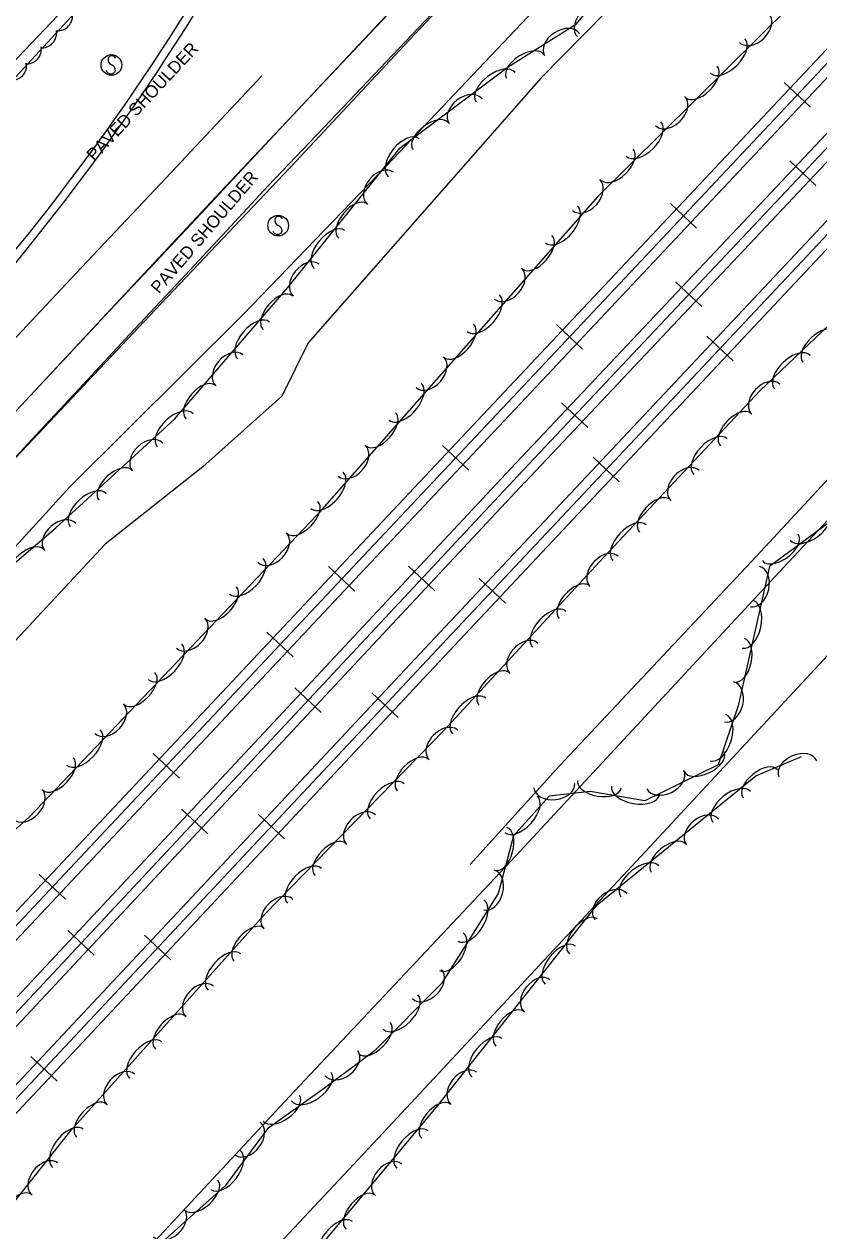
# Model space of a CAD drawing. Extents: x 978516 to 993312, y 1836504 to 1846212.
# Drawn here: x 991957.3 to 992148.6, y 1838868.8 to 1839159.2 of the extents above; entities that cross this region are included whole.
import ezdxf

# ---------------------------------------------------------------- set-up
doc = ezdxf.new("R2010")
doc.units = 0
for name, color, linetype in [('R_MOT Stage 1 Widening', 7, 'Continuous'), ('S_EDGE_PAVEMENT', 7, 'Continuous'), ('S_PAVEMENT_CROWN', 7, 'Continuous'), ('S_RAILROAD', 7, 'Continuous'), ('S_SHOULDER', 7, 'Continuous'), ('S_SHOULDER_ANNOT', 7, 'Continuous'), ('S_SIGN', 7, 'Continuous'), ('S_STREAM', 7, 'Continuous'), ('S_TREE', 7, 'Continuous')]:
    doc.layers.add(name, color=color, linetype=linetype)

msp = doc.modelspace()

# ---------------------------------------------------------------- linework, layer by layer
at = {"layer": 'R_MOT Stage 1 Widening'}
for radius in [559.96, 561.96]:
    msp.add_arc((991521.44, 1839458.87), radius, 316.9104, 329.6023, dxfattribs=at)
at = {"layer": 'S_EDGE_PAVEMENT'}
for points in [[(992656.99, 1839543.83), (992635.44, 1839519.78), (992605.8, 1839489.34), (992560.92, 1839443.03), (992517.54, 1839397.61), (992467.5, 1839344.13), (992430.28, 1839305.99), (992370.24, 1839240.83), (992334, 1839203), (992283.93, 1839150.12), (992239.51, 1839101.59), (992184.86, 1839044.79), (992151.93, 1839008.51), (992106.92, 1838960.09), (992043.74, 1838892.4), (991975.88, 1838819.94), (991904.78, 1838744.78), (991871.79, 1838709.82)], [(991746.04, 1838843.49), (991777.58, 1838876.78), (991812.47, 1838913.72), (991845.22, 1838948.85), (991872.6, 1838977.82), (991918.93, 1839027.28), (991954.43, 1839065.03), (991978.19, 1839090.59), (992004.6, 1839118.77), (992039.18, 1839155.47), (992069.66, 1839187.73), (992097.22, 1839217.28), (992125.95, 1839247.95), (992156.55, 1839280.23)], [(991858.22, 1838725.78), (991887.39, 1838757.16), (991937.59, 1838812.42), (991983.49, 1838860.63), (992021.14, 1838901.05), (992075.69, 1838959), (992140.11, 1839028.39), (992193.82, 1839085.75), (992232.01, 1839125.93), (992284.38, 1839180.18)], [(992057.28, 1839174.9), (992040.3, 1839156.77), (992025.56, 1839140.99), (992010.81, 1839125.2), (991999.84, 1839113.52), (991988.87, 1839101.83), (991977.91, 1839090.14), (991966.94, 1839078.45), (991955.43, 1839066.14)]]:
    msp.add_lwpolyline(points, dxfattribs=at)
at = {"layer": 'S_PAVEMENT_CROWN'}
msp.add_lwpolyline([(992014.54, 1839146.75), (992002.2, 1839133.53), (991991.42, 1839122.09), (991980.65, 1839110.66), (991969.88, 1839099.22), (991959.1, 1839087.78), (991947.83, 1839075.72)], dxfattribs=at)
at = {"layer": 'S_RAILROAD'}
for p, q in [((992146.61, 1839139.18), (992140.29, 1839145.13)), ((992141.75, 1839143.75), (992141.82, 1839143.68)), ((992145.18, 1839140.53), (992145.15, 1839140.55)), ((992141.59, 1839126.25), (992147.9, 1839120.3)), ((992143.02, 1839124.9), (992143.04, 1839124.88)), ((992146.44, 1839121.67), (992146.37, 1839121.74)), ((992119.19, 1839110.05), (992112.87, 1839116)), ((992114.33, 1839114.63), (992114.4, 1839114.56)), ((992117.76, 1839111.4), (992117.73, 1839111.42)), ((992114.15, 1839097.14), (992120.46, 1839091.19)), ((992115.58, 1839095.79), (992115.61, 1839095.76)), ((992119.01, 1839092.56), (992118.93, 1839092.63)), ((992091.77, 1839080.92), (992085.45, 1839086.87)), ((992086.91, 1839085.5), (992086.98, 1839085.43)), ((992127.99, 1839078.13), (992121.67, 1839084.07)), ((992090.34, 1839082.27), (992090.31, 1839082.29)), ((992123.13, 1839082.7), (992123.2, 1839082.63)), ((992126.56, 1839079.48), (992126.53, 1839079.5)), ((992086.71, 1839068.02), (992093.03, 1839062.07)), ((992088.14, 1839066.68), (992088.17, 1839066.65)), ((992091.57, 1839063.45), (992091.49, 1839063.52)), ((992064.35, 1839051.79), (992058.03, 1839057.74)), ((992059.49, 1839056.37), (992059.56, 1839056.3)), ((992100.59, 1839048.98), (992094.27, 1839054.92)), ((992062.92, 1839053.14), (992062.89, 1839053.17)), ((992095.73, 1839053.55), (992095.81, 1839053.48)), ((992099.16, 1839050.33), (992099.14, 1839050.35)), ((992036.93, 1839022.67), (992030.61, 1839028.61)), ((992049.84, 1839028.69), (992056.18, 1839022.77)), ((992032.07, 1839027.24), (992032.15, 1839027.17)), ((992051.28, 1839027.35), (992051.3, 1839027.33)), ((992073.2, 1839019.83), (992066.88, 1839025.77)), ((992035.5, 1839024.01), (992035.47, 1839024.04)), ((992054.72, 1839024.14), (992054.64, 1839024.21)), ((992068.33, 1839024.4), (992068.41, 1839024.33)), ((992071.77, 1839021.18), (992071.74, 1839021.2)), ((992022.09, 1839006.88), (992015.77, 1839012.82)), ((992017.23, 1839011.45), (992017.31, 1839011.38)), ((992020.66, 1839008.22), (992020.64, 1839008.25)), ((992022.53, 1838999.47), (992028.86, 1838993.55)), ((992023.96, 1838998.13), (992023.99, 1838998.1)), ((992047.37, 1838992.32), (992041.05, 1838998.26)), ((992042.51, 1838996.89), (992042.58, 1838996.82)), ((992027.4, 1838994.91), (992027.32, 1838994.98)), ((992045.94, 1838993.67), (992045.91, 1838993.69)), ((991994.7, 1838977.72), (991988.38, 1838983.66)), ((991989.84, 1838982.29), (991989.92, 1838982.22)), ((991993.27, 1838979.07), (991993.25, 1838979.09)), ((991995.21, 1838970.24), (992001.55, 1838964.32)), ((991996.64, 1838968.9), (991996.67, 1838968.88)), ((992020.01, 1838963.14), (992013.68, 1838969.07)), ((992015.14, 1838967.71), (992015.22, 1838967.64)), ((992000.08, 1838965.69), (992000.01, 1838965.76)), ((992018.58, 1838964.48), (992018.55, 1838964.51)), ((991967.31, 1838948.57), (991960.99, 1838954.51)), ((991962.45, 1838953.14), (991962.53, 1838953.07)), ((991965.88, 1838949.91), (991965.86, 1838949.94)), ((991967.89, 1838941.02), (991974.23, 1838935.09)), ((991969.33, 1838939.68), (991969.35, 1838939.65)), ((991992.65, 1838933.96), (991986.32, 1838939.89)), ((991987.78, 1838938.53), (991987.86, 1838938.45)), ((991972.77, 1838936.46), (991972.69, 1838936.53)), ((991991.22, 1838935.3), (991991.19, 1838935.33)), ((991965.28, 1838904.78), (991958.96, 1838910.71)), ((991960.42, 1838909.34), (991960.49, 1838909.27)), ((991963.85, 1838906.12), (991963.83, 1838906.15))]:
    msp.add_line(p, q, dxfattribs=at)
for points in [[(992074.42, 1839052.12), (992191.72, 1839176.58)], [(992076.15, 1839050.49), (992193.45, 1839174.95)], [(992077.85, 1839048.89), (992195.15, 1839173.35)], [(992155.46, 1839158.32), (992030.93, 1839026.03)], [(992157.16, 1839156.72), (992032.63, 1839024.43)], [(992158.89, 1839155.09), (992034.36, 1839022.8)], [(992143.47, 1839142.17), (992143.45, 1839142.15)], [(992164.22, 1839126.43), (992056.19, 1839011.48)], [(992165.93, 1839124.83), (992057.89, 1839009.88)], [(992167.66, 1839123.2), (992059.62, 1839008.25)], [(992144.72, 1839123.25), (992144.74, 1839123.27)], [(992116.05, 1839113.05), (992116.03, 1839113.02)], [(992117.29, 1839094.14), (992117.31, 1839094.16)], [(992088.63, 1839083.92), (992088.61, 1839083.9)], [(992124.85, 1839081.12), (992124.83, 1839081.1)], [(992089.85, 1839065.03), (992089.87, 1839065.05)], [(992061.21, 1839054.79), (992061.19, 1839054.77)], [(991955.67, 1838925.06), (992074.42, 1839052.11)], [(992097.45, 1839051.97), (992097.43, 1839051.95)], [(991957.4, 1838923.44), (992076.15, 1839050.49)], [(991959.11, 1838921.85), (992077.86, 1839048.9)], [(992030.93, 1839026.03), (991891.25, 1838877.35)], [(992033.79, 1839025.66), (992033.77, 1839025.64)], [(992052.99, 1839025.71), (992053.01, 1839025.73)], [(992032.63, 1839024.43), (991892.96, 1838875.75)], [(992034.36, 1839022.8), (991894.69, 1838874.12)], [(992070.06, 1839022.82), (992070.04, 1839022.8)], [(992056.19, 1839011.48), (991932.02, 1838879.06)], [(992057.89, 1839009.88), (991933.72, 1838877.46)], [(992059.62, 1839008.26), (991935.45, 1838875.83)], [(992018.95, 1839009.87), (992018.93, 1839009.85)], [(992025.67, 1838996.49), (992025.69, 1838996.51)], [(992044.23, 1838995.31), (992044.21, 1838995.29)], [(991991.56, 1838980.71), (991991.54, 1838980.69)], [(991998.36, 1838967.26), (991998.38, 1838967.28)], [(992016.87, 1838966.13), (992016.85, 1838966.11)], [(991964.17, 1838951.56), (991964.15, 1838951.54)], [(991971.04, 1838938.03), (991971.06, 1838938.06)], [(991989.5, 1838936.95), (991989.48, 1838936.93)], [(991817.23, 1838774.24), (991957.4, 1838923.44)], [(991818.93, 1838772.64), (991959.11, 1838921.84)], [(991962.14, 1838907.77), (991962.12, 1838907.75)]]:
    msp.add_lwpolyline(points, dxfattribs=at)
at = {"layer": 'S_SHOULDER'}
for points in [[(991749.45, 1838835.42), (991774.88, 1838861.98), (991805.85, 1838895.14), (991839.35, 1838930.19), (991863.5, 1838956.55), (991898.26, 1838993.25), (991927.08, 1839024.83), (991955.45, 1839054.93), (991988.97, 1839090.45), (992022.77, 1839126.13), (992048.8, 1839154), (992080.53, 1839187.74), (992112.17, 1839221.22), (992133.72, 1839244.47), (992175.7, 1839289.23)], [(992063.17, 1839169.86), (992046, 1839151.69), (992031.04, 1839135.97), (992016.09, 1839120.24), (992004.97, 1839108.31), (991993.85, 1839096.38), (991982.74, 1839084.45), (991971.62, 1839072.51), (991960.16, 1839060.22), (991948.71, 1839047.92)]]:
    msp.add_lwpolyline(points, dxfattribs=at)
at = {"layer": 'S_SIGN'}
for centre in [(991978.36, 1839149.33), (992018.49, 1839110.68)]:
    msp.add_circle(centre, 2.49, dxfattribs=at)
for centre, radius, start, end in [((991979.05, 1839150.66), 1.5, 167.1196, 241.9813), ((991978.43, 1839150.6), 0.95, 16.5258, 156.8957), ((991978.21, 1839148.51), 1.28, 204.641, 335.359), ((991977.95, 1839147.99), 1.4, 358.6529, 73.7063), ((992018.56, 1839111.95), 0.95, 16.5258, 156.8957), ((992019.17, 1839112), 1.5, 167.1196, 241.9813), ((992018.07, 1839109.34), 1.4, 358.6529, 73.7063), ((992018.33, 1839109.86), 1.28, 204.641, 335.359)]:
    msp.add_arc(centre, radius, start, end, dxfattribs=at)
at = {"layer": 'S_STREAM'}
for points in [[(991700.05, 1838881.02), (991734.5, 1838916.92), (991772.03, 1838956.04), (991810.22, 1838997.46), (991843.51, 1839029.65), (991884.39, 1839073.09), (991925.68, 1839118.37), (991955.91, 1839151.2), (991987.67, 1839184.68), (992012.96, 1839212.49), (992042.55, 1839244.08), (992058.5, 1839262.12), (992076.63, 1839285.42), (992095.03, 1839307.77), (992120.76, 1839332.49), (992142.44, 1839353.14)], [(992064.69, 1838956.93), (992086.19, 1838980.7), (992133.63, 1839031.17), (992158.46, 1839057.9), (992192.41, 1839093.03), (992229.19, 1839131.36), (992276.46, 1839181.63), (992333.72, 1839244.11), (992378.37, 1839292.32)], [(991762.8, 1838823.65), (991786.25, 1838847.64), (991806.95, 1838873.44), (991829.09, 1838896.3), (991860.49, 1838929.54), (991897.08, 1838971.06), (991932.13, 1839008.16), (991968.33, 1839047.8), (992010.07, 1839089.26), (992044.73, 1839125.22), (992078.48, 1839160.85), (992107.27, 1839190.04), (992132.53, 1839216.63), (992171.75, 1839251.73)], [(992135.58, 1839200.08), (992112.39, 1839178.44), (992097.39, 1839162.09), (992081.72, 1839146.13), (992025.68, 1839082.44), (992019.36, 1839069.6), (992000.36, 1839052.6), (991976.85, 1839034.05), (991954.1, 1839009.58), (991904.06, 1838952.99), (991885.71, 1838933.73), (991844.2, 1838887.67), (991809.51, 1838849.16), (991783.54, 1838821.82), (991768.33, 1838807.36)]]:
    msp.add_lwpolyline(points, dxfattribs=at)
at = {"layer": 'S_TREE'}
for points in [[(992161.64, 1839359.77), (992146.36, 1839343.98), (992114.34, 1839313.1), (992068.74, 1839266.02), (992031.35, 1839225.68), (991970.62, 1839163), (991929.52, 1839118.55), (991886.72, 1839073.44), (991836.77, 1839019.62), (991780.59, 1838962.72), (991723.1, 1838902.04), (991698.61, 1838874.58)], [(991910.95, 1838969.49), (991918.51, 1838998.32), (991964.97, 1839037.97), (991993.5, 1839064.13), (992020.81, 1839095.82), (992047.88, 1839129.37), (992073.87, 1839148.91), (992090.26, 1839159.21), (992117.36, 1839192.02), (992136.51, 1839224.78), (992145.71, 1839257.01), (992174.81, 1839282.18)], [(992180.57, 1839201.95), (992095.46, 1839117.67), (992027.8, 1839041.01), (991958.63, 1838968.41), (991926.42, 1838939.79)], [(992233.09, 1839129.08), (992227.12, 1839110.7), (992199.54, 1839086.38), (992157.49, 1839043.98), (992136.74, 1839028.67), (992132.99, 1839011.84), (992129.22, 1838995.15), (992124.38, 1838980.94), (992106.74, 1838972.26), (992093.56, 1838974.48), (992083.71, 1838973.38), (992075.14, 1838963.83), (992071.46, 1838949.96), (992057.77, 1838928.26), (992041.55, 1838912.03), (992029.65, 1838903.1), (992015.88, 1838893.29), (992005.69, 1838879.63), (991987.46, 1838863.23), (991976.87, 1838852.18), (991935.4, 1838806.75), (991888.4, 1838757), (991862.64, 1838729.58)], [(991840.78, 1838754.66), (991884.77, 1838798.24), (991931.01, 1838845.7), (991968.64, 1838893.01), (992015.32, 1838945.1), (992058.33, 1838989.14), (992096.79, 1839030.78), (992134.52, 1839070.98), (992184.41, 1839118.51)], [(992137.56, 1838715.44), (992071.99, 1838774.71), (992010.28, 1838838.05), (992019.16, 1838853.7), (992056.56, 1838898.57), (992095.24, 1838947.25), (992133.47, 1838978.26), (992144.43, 1838982.92)]]:
    msp.add_lwpolyline(points, dxfattribs=at)
for centre, major_axis, ratio, start_param, end_param in [((992094.24, 1839160.7), (-3.74, -4.53), 0.549452, 3.141593, 6.283185), ((991965.38, 1839161.2), (2.37, 2.77), 0.999336, 3.787678, 5.560879), ((992133.04, 1839158.23), (3.52, 3.49), 0.684531, 3.142165, 6.283758), ((991961.52, 1839157.08), (2.37, 2.77), 0.999336, 3.787678, 5.560879), ((992086.8, 1839154.23), (-4.2, -2.64), 0.684503, 3.141593, 6.283185), ((991957.85, 1839153.21), (2.37, 2.77), 0.999336, 3.787678, 5.560879), ((992126.64, 1839151.53), (4.17, 4.13), 0.549454, 3.141943, 6.283535), ((992077.94, 1839148.97), (-4.53, -2.84), 0.540062, 3.141593, 6.283185), ((991954.32, 1839149.28), (2.37, 2.77), 0.999336, 3.787678, 5.560879), ((992070.83, 1839143.98), (-4.69, -3.53), 0.549424, 3.141593, 6.283185), ((992120.34, 1839145.29), (3.8, 3.76), 0.540084, 3.141932, 6.283524), ((992063.59, 1839138.2), (-3.96, -2.98), 0.684494, 3.141593, 6.283185), ((992112.84, 1839138.23), (3.52, 3.49), 0.684531, 3.142165, 6.283758), ((992055.2, 1839132.22), (-4.27, -3.21), 0.540055, 3.141593, 6.283185), ((992106.44, 1839131.53), (4.17, 4.13), 0.549454, 3.141943, 6.283535), ((992048.71, 1839127.02), (-3.69, -4.57), 0.549455, 3.141593, 6.283185), ((992100.14, 1839125.29), (3.8, 3.76), 0.540084, 3.141932, 6.283524), ((992043.1, 1839119.65), (-3.11, -3.86), 0.684532, 3.141593, 6.283185), ((992092.6, 1839118.03), (3.28, 3.72), 0.68452, 3.141448, 6.28304), ((992036.42, 1839111.8), (-3.36, -4.16), 0.540085, 3.141593, 6.283185), ((992086.67, 1839110.92), (3.88, 4.4), 0.549445, 3.141504, 6.283097), ((992030.85, 1839104.9), (-3.69, -4.57), 0.549455, 3.141593, 6.283185), ((992080.81, 1839104.27), (3.54, 4.01), 0.540075, 3.141507, 6.283099), ((992025.24, 1839097.53), (-3.11, -3.86), 0.684532, 3.141593, 6.283185), ((992073.79, 1839096.72), (3.28, 3.72), 0.68452, 3.141448, 6.28304), ((992018.37, 1839089.75), (-3.49, -4.05), 0.540077, 3.141593, 6.283185), ((992067.86, 1839089.6), (3.88, 4.4), 0.549445, 3.141504, 6.283097), ((992012.58, 1839083.03), (-3.83, -4.45), 0.549446, 3.141593, 6.283185), ((992061.99, 1839082.95), (3.54, 4.01), 0.540075, 3.141507, 6.283099), ((992148.66, 1839081.52), (-3.87, -3.69), 0.540388, 3.140776, 6.282368), ((992006.74, 1839075.85), (-3.23, -3.75), 0.684522, 3.141593, 6.283185), ((992142.24, 1839075.41), (-4.25, -4.05), 0.549763, 3.140749, 6.282342), ((992054.98, 1839075.4), (3.28, 3.72), 0.68452, 3.141448, 6.28304), ((991999.81, 1839068.21), (-3.49, -4.05), 0.540077, 3.141593, 6.283185), ((992049.05, 1839068.29), (3.88, 4.4), 0.549445, 3.141504, 6.283097), ((992135.84, 1839068.91), (-3.39, -3.61), 0.684708, 3.141766, 6.283359), ((991993.71, 1839061.45), (-4.33, -3.97), 0.549427, 3.141593, 6.283185), ((992128.59, 1839061.57), (-3.66, -3.9), 0.540224, 3.141695, 6.283288), ((992043.18, 1839061.64), (3.54, 4.01), 0.540075, 3.141507, 6.283099), ((992122.53, 1839055.1), (-4.02, -4.28), 0.549596, 3.141699, 6.283291), ((991987.06, 1839055), (-3.65, -3.35), 0.684497, 3.141593, 6.283185), ((992036.17, 1839054.09), (3.28, 3.72), 0.68452, 3.141448, 6.28304), ((991979.29, 1839048.23), (-3.94, -3.61), 0.540057, 3.141593, 6.283185), ((992116.38, 1839048.17), (-3.39, -3.61), 0.684708, 3.141766, 6.283359), ((992030.23, 1839046.97), (3.88, 4.4), 0.549445, 3.141504, 6.283097), ((991972.76, 1839042.24), (-4.33, -3.97), 0.549427, 3.141593, 6.283185), ((992109.14, 1839040.84), (-3.66, -3.9), 0.540224, 3.141695, 6.283288), ((992024.34, 1839040.45), (3.69, 3.87), 0.540066, 3.141593, 6.283185), ((991966.03, 1839035.75), (-3.77, -3.22), 0.684494, 3.141593, 6.283185), ((992146.47, 1839038.49), (4.72, 3.48), 0.550042, 3.141486, 6.283078), ((992103.07, 1839034.37), (-4.02, -4.28), 0.549596, 3.141699, 6.283291), ((992017.05, 1839033.17), (3.42, 3.59), 0.684509, 3.141593, 6.283185), ((992139.34, 1839033.22), (4.3, 3.17), 0.540662, 3.141489, 6.283082), ((991958.02, 1839029.26), (-4.07, -3.47), 0.540055, 3.141593, 6.283185), ((992096.95, 1839027.45), (-3.36, -3.64), 0.68474, 3.142139, 6.283732), ((992010.85, 1839026.29), (4.05, 4.25), 0.549436, 3.141593, 6.283185), ((992133.22, 1839023.81), (1.08, 4.84), 0.685229, 3.141593, 6.283185), ((992004.73, 1839019.87), (3.69, 3.87), 0.540066, 3.141593, 6.283185), ((992089.77, 1839020.05), (-3.63, -3.93), 0.540249, 3.141916, 6.283509), ((992131.46, 1839014.71), (1.28, 5.73), 0.550014, 3.141593, 6.283185), ((992083.75, 1839013.54), (-3.98, -4.31), 0.549622, 3.141926, 6.283519), ((991997.43, 1839012.59), (3.42, 3.59), 0.684509, 3.141593, 6.283185), ((992077.66, 1839006.56), (-3.36, -3.64), 0.68474, 3.142139, 6.283732), ((992129.51, 1839006.07), (1.18, 5.22), 0.540635, 3.141593, 6.283185), ((991991.24, 1839005.71), (4.05, 4.25), 0.549436, 3.141593, 6.283185), ((991985.12, 1838999.29), (3.69, 3.87), 0.540066, 3.141593, 6.283185), ((992070.48, 1838999.17), (-3.63, -3.93), 0.540249, 3.141916, 6.283509), ((992126.99, 1838996.08), (1.09, 4.83), 0.685229, 3.141593, 6.283185), ((992064.46, 1838992.65), (-3.98, -4.31), 0.549622, 3.141926, 6.283519), ((991977.82, 1838992.01), (3.42, 3.59), 0.684509, 3.141593, 6.283185), ((992124.36, 1838987.46), (1.89, 5.56), 0.55001, 3.141593, 6.283185), ((991971.63, 1838985.12), (4.05, 4.25), 0.549436, 3.141593, 6.283185), ((992058.28, 1838985.67), (-3.46, -3.55), 0.684722, 3.141177, 6.28277), ((991965.51, 1838978.7), (3.69, 3.87), 0.540066, 3.141593, 6.283185), ((992050.89, 1838978.48), (-3.73, -3.83), 0.540235, 3.141347, 6.282939), ((992121.02, 1838981.65), (4.8, 2.36), 0.54065, 3.141593, 6.283185), ((992143.55, 1838979.95), (-4.56, -1.94), 0.685311, 3.141593, 6.283185), ((992111.66, 1838977.34), (4.45, 2.19), 0.685248, 3.141593, 6.283185), ((992134.52, 1838976.38), (-4.15, -3.37), 0.540699, 3.141593, 6.283185), ((992044.7, 1838972.14), (-4.1, -4.2), 0.549607, 3.141339, 6.282931), ((992084.93, 1838975.91), (4.92, 0.55), 0.685279, 3.141593, 6.283185), ((992095.78, 1838976.26), (5.27, -0.89), 0.54069, 3.141593, 6.283185), ((991958.21, 1838971.42), (3.42, 3.59), 0.684509, 3.141593, 6.283185), ((992076.95, 1838969.02), (3.92, 4.37), 0.55001, 3.141593, 6.283185), ((992104.52, 1838974.79), (5.79, -0.97), 0.550071, 3.141593, 6.283185), ((992127.63, 1838970.79), (-4.56, -3.7), 0.55008, 3.141593, 6.283185), ((992038.41, 1838965.33), (-3.46, -3.55), 0.684722, 3.141177, 6.28277), ((992120.61, 1838964.76), (-3.85, -3.12), 0.685311, 3.141593, 6.283185), ((992072.12, 1838960.7), (1.37, 5.17), 0.540633, 3.141593, 6.283185), ((992031.03, 1838958.15), (-3.73, -3.83), 0.540235, 3.141347, 6.282939), ((992112.44, 1838958.47), (-4.15, -3.37), 0.540699, 3.141593, 6.283185), ((992024.83, 1838951.8), (-4.1, -4.2), 0.549607, 3.141339, 6.282931), ((992105.55, 1838952.88), (-4.56, -3.7), 0.55008, 3.141593, 6.283185), ((992069.22, 1838950.81), (1.27, 4.79), 0.685227, 3.141593, 6.283185), ((992098.52, 1838946.85), (-3.85, -3.12), 0.685311, 3.141593, 6.283185), ((992018.55, 1838944.99), (-3.46, -3.55), 0.684722, 3.141177, 6.28277), ((992064.86, 1838943.47), (3.13, 4.96), 0.550008, 3.141593, 6.283185), ((992091.92, 1838939.66), (-3.33, -4.19), 0.540699, 3.141593, 6.283185), ((992011.48, 1838937.64), (-3.57, -3.98), 0.54029, 3.142094, 6.283687), ((992060.13, 1838935.97), (2.85, 4.52), 0.540628, 3.141593, 6.283185), ((992086.4, 1838932.72), (-3.65, -4.59), 0.55008, 3.141593, 6.283185), ((992005.56, 1838931.03), (-3.92, -4.37), 0.549663, 3.142111, 6.283703), ((992054.3, 1838928.16), (3.5, 3.51), 0.685227, 3.141593, 6.283185), ((992080.85, 1838925.31), (-3.08, -3.88), 0.685311, 3.141593, 6.283185), ((991999.58, 1838923.96), (-3.31, -3.69), 0.684792, 3.142441, 6.284033), ((992047.94, 1838921.42), (4.15, 4.15), 0.550012, 3.141593, 6.283185), ((991992.51, 1838916.47), (-3.57, -3.98), 0.54029, 3.142094, 6.283687), ((992074.23, 1838917.4), (-3.33, -4.19), 0.540699, 3.141593, 6.283185), ((992041.67, 1838915.15), (3.78, 3.78), 0.540633, 3.141593, 6.283185), ((991986.59, 1838909.86), (-3.92, -4.37), 0.549663, 3.142111, 6.283703), ((992068.72, 1838910.46), (-3.65, -4.59), 0.55008, 3.141593, 6.283185), ((992033.71, 1838909.13), (3.96, 2.97), 0.685234, 3.141593, 6.283185), ((991980.61, 1838902.79), (-3.31, -3.69), 0.684792, 3.142441, 6.284033), ((992026.47, 1838903.44), (4.78, 3.4), 0.55002, 3.141593, 6.283185), ((992063.16, 1838903.05), (-3.08, -3.88), 0.685311, 3.141593, 6.283185), ((992019.25, 1838898.3), (4.35, 3.1), 0.54064, 3.141593, 6.283185), ((991973.54, 1838895.3), (-3.57, -3.98), 0.54029, 3.142094, 6.283687), ((992056.47, 1838895.15), (-3.42, -4.11), 0.540699, 3.141593, 6.283185), ((992011.18, 1838890.98), (2.96, 3.97), 0.685222, 3.141593, 6.283185), ((991967.88, 1838888.65), (-3.65, -4.59), 0.550163, 3.14307, 6.284663), ((992050.79, 1838888.33), (-3.76, -4.51), 0.55008, 3.141593, 6.283185), ((991962.33, 1838881.24), (-3.09, -3.87), 0.685413, 3.144014, 6.285607), ((992005.86, 1838883.41), (3.51, 4.7), 0.550008, 3.141593, 6.283185), ((992045.06, 1838881.06), (-3.17, -3.81), 0.685311, 3.141593, 6.283185), ((992000.01, 1838877.37), (3.97, 3.58), 0.540635, 3.141593, 6.283185), ((991955.71, 1838873.35), (-3.33, -4.18), 0.540781, 3.143024, 6.284617), ((992038.26, 1838873.31), (-3.42, -4.11), 0.540699, 3.141593, 6.283185), ((991992.17, 1838870.67), (3.68, 3.31), 0.685229, 3.141593, 6.283185), ((992032.58, 1838866.5), (-3.76, -4.51), 0.55008, 3.141593, 6.283185)]:
    msp.add_ellipse(centre, major_axis=major_axis, ratio=ratio, start_param=start_param, end_param=end_param, dxfattribs=at)

# ---------------------------------------------------------------- texts
at = {"layer": 'S_SHOULDER_ANNOT'}
for rotation, p in [(46.9656, (991974.27, 1839126)), (49.4717, (991989.81, 1839094.09))]:
    msp.add_text('PAVED SHOULDER', height=3.0003, rotation=rotation, dxfattribs=at).set_placement(p)

doc.saveas('drawing.dxf')
